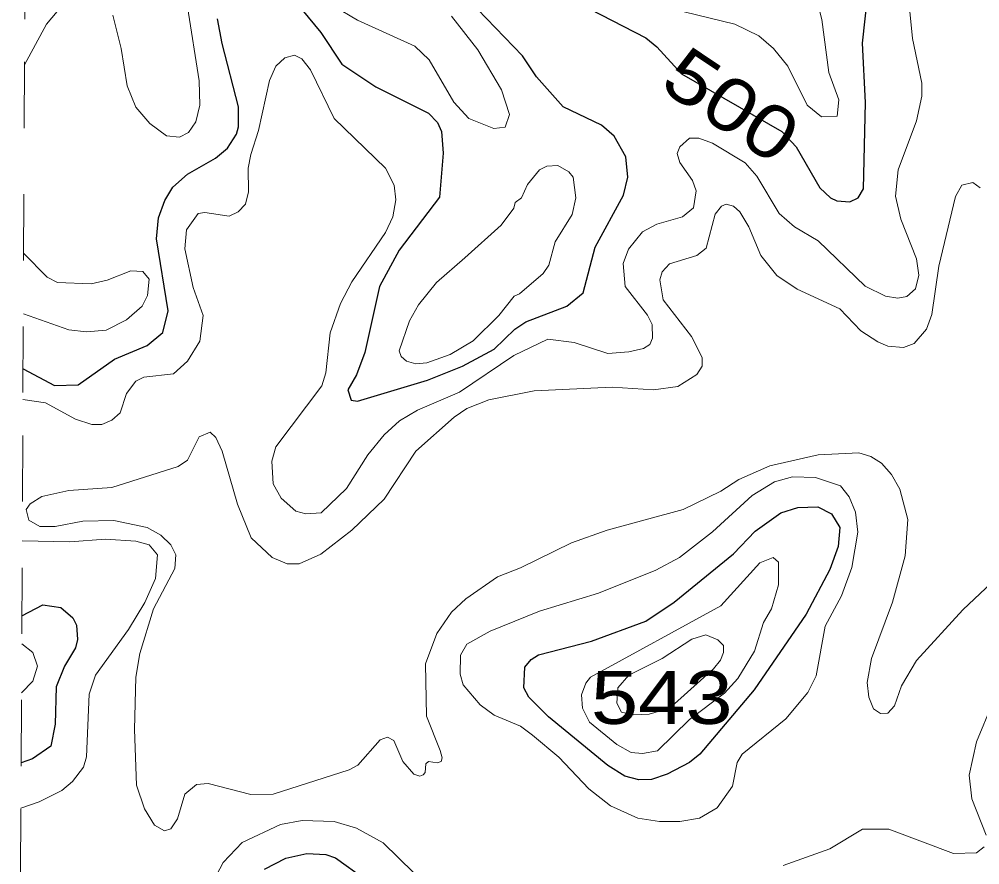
# Model space of a CAD drawing. Extents: x 577 to 602.9, y 7483.8 to 7511.6.
# Drawn here: x 577.089 to 578.541, y 7500.722 to 7502.001 of the extents above; entities that cross this region are included whole.
import ezdxf
from ezdxf.enums import TextEntityAlignment as Align

# ---------------------------------------------------------------- set-up
doc = ezdxf.new("R2010")
doc.units = 0
doc.header["$LTSCALE"] = 0.032
doc.linetypes.add('SHORT_DASHED', pattern=[2.7, 1.5, -1.2])
for name, color, linetype, lineweight in [('1', 7, 'Continuous', 25), ('2', 7, 'Continuous', 13), ('62', 7, 'SHORT_DASHED', 13)]:
    doc.layers.add(name, color=color, linetype=linetype, lineweight=lineweight)
doc.layers.add('61', color=7, linetype='Continuous')

msp = doc.modelspace()

# ---------------------------------------------------------------- linework, layer by layer
at = {"layer": '1'}
for points in [[(577.5163, 7502.0155), (577.545, 7501.9806), (577.5768, 7501.9328), (577.6284, 7501.8987), (577.708, 7501.8589), (577.7215, 7501.8446), (577.7278, 7501.8311), (577.7302, 7501.7985), (577.7247, 7501.7317), (577.6634, 7501.6514), (577.634, 7501.5965), (577.6117, 7501.4971), (577.599, 7501.4629), (577.5863, 7501.4406), (577.5911, 7501.4247), (577.6006, 7501.4231), (577.7064, 7501.4549), (577.7596, 7501.4764), (577.8074, 7501.5019), (577.8384, 7501.5321), (577.8551, 7501.5432), (577.9171, 7501.5671), (577.9417, 7501.5869), (577.96, 7501.6561), (578.003, 7501.7348), (578.0093, 7501.7619), (578.0062, 7501.7929), (577.9887, 7501.8239), (577.9696, 7501.8406), (577.9115, 7501.8684), (577.871, 7501.9138), (577.8503, 7501.9456), (577.7684, 7502.0307)], [(577.9513, 7502.0163), (578.0364, 7501.9726), (578.0531, 7501.9591), (578.0905, 7501.9183), (578.2423, 7501.8311), (578.2638, 7501.808), (578.2996, 7501.746), (578.3155, 7501.7309), (578.325, 7501.7261), (578.3449, 7501.7245), (578.3576, 7501.7309), (578.3656, 7501.7444), (578.3688, 7501.8748), (578.364, 7501.9647), (578.3719, 7502.0386)], [(577.0952, 7501.4722), (577.1426, 7501.447), (577.1784, 7501.4478), (577.2332, 7501.4868), (577.2825, 7501.5074), (577.3064, 7501.5273), (577.3144, 7501.5599), (577.2969, 7501.6688), (577.3, 7501.7007), (577.3096, 7501.7269), (577.3215, 7501.7468), (577.3438, 7501.7667), (577.3859, 7501.7905), (577.4042, 7501.8056), (577.4177, 7501.8271), (577.4209, 7501.8382), (577.4209, 7501.8684), (577.3963, 7501.9639), (577.3891, 7502.0012)], [(577.0933, 7501.0988), (577.1251, 7501.1154), (577.1521, 7501.1114), (577.1704, 7501.0955), (577.176, 7501.0844), (577.1776, 7501.0629), (577.1744, 7501.0502), (577.1577, 7501.0224), (577.145, 7500.9914), (577.1434, 7500.9349), (577.137, 7500.9015), (577.1095, 7500.8823), (577.0922, 7500.8766)], [(577.4599, 7500.7154), (577.4925, 7500.7321), (577.5243, 7500.7393), (577.5529, 7500.7377), (577.5672, 7500.7329), (577.6125, 7500.7003)]]:
    msp.add_lwpolyline(points, dxfattribs=at)
msp.add_lwpolyline([(578.0795, 7501.1192), (578.1692, 7501.1925), (578.2018, 7501.2267), (578.2407, 7501.2546), (578.2662, 7501.2625), (578.2964, 7501.2633), (578.3171, 7501.253), (578.3298, 7501.2323), (578.3274, 7501.2037), (578.3147, 7501.1687), (578.2789, 7501.1011), (578.2002, 7500.9866), (578.1183, 7500.8896), (578.1024, 7500.8769), (578.069, 7500.8594), (578.0451, 7500.8514), (578.026, 7500.8506), (578.0046, 7500.8562), (577.9791, 7500.8721), (577.8893, 7500.946), (577.8598, 7500.9755), (577.8519, 7500.9898), (577.8535, 7501.0208), (577.863, 7501.0327), (577.8742, 7501.0399), (577.9545, 7501.0605), (578.0364, 7501.0908)], close=True, dxfattribs=at)
at = {"layer": '2'}
for points in [[(578.4276, 7502.0935), (578.4395, 7501.9718), (578.4538, 7501.9042), (578.4538, 7501.8843), (578.4459, 7501.847), (578.4181, 7501.773), (578.4141, 7501.7333), (578.422, 7501.6983), (578.4459, 7501.6386), (578.4491, 7501.614), (578.4443, 7501.5933), (578.4308, 7501.5814), (578.4173, 7501.579), (578.399, 7501.5822), (578.368, 7501.5973), (578.2972, 7501.6657), (578.2614, 7501.6871), (578.2383, 7501.707), (578.2042, 7501.7635), (578.1867, 7501.7834), (578.1374, 7501.8136), (578.1167, 7501.8207), (578.1024, 7501.8207), (578.0881, 7501.808), (578.0841, 7501.7977), (578.0881, 7501.7841), (578.1071, 7501.7571), (578.1127, 7501.7412)], [(578.0737, 7502.0171), (578.1708, 7501.9933), (578.2073, 7501.9758), (578.2296, 7501.9567), (578.2511, 7501.9297), (578.2805, 7501.8708), (578.302, 7501.8533), (578.3258, 7501.8541), (578.3282, 7501.8788), (578.3131, 7501.9201), (578.3028, 7502.0004), (578.2821, 7502.0807)], [(577.2309, 7502.0068), (577.2436, 7501.9567), (577.2523, 7501.9002), (577.2658, 7501.8676), (577.2865, 7501.843), (577.312, 7501.8247), (577.3318, 7501.8223), (577.3454, 7501.8295), (577.3565, 7501.8454), (577.3621, 7501.8708), (577.3613, 7501.9074), (577.3438, 7502.0195)], [(577.5648, 7502.0203), (577.6006, 7501.9996), (577.6873, 7501.9599), (577.7088, 7501.9392), (577.7461, 7501.8756), (577.7692, 7501.8509), (577.8066, 7501.8358), (577.8241, 7501.8374), (577.8304, 7501.8565), (577.8185, 7501.8939), (577.7827, 7501.9543), (577.743, 7502.0052)], [(577.0975, 7501.9317), (577.1307, 7501.9933), (577.1466, 7502.0124)], [(578.1127, 7501.7412), (578.1087, 7501.7158), (578.092, 7501.7022), (578.0531, 7501.6911), (578.0316, 7501.6792), (578.0101, 7501.6529), (578.0022, 7501.6315), (578.0054, 7501.5965), (578.0388, 7501.5535), (578.0459, 7501.5392), (578.0467, 7501.5186), (578.0427, 7501.509), (578.0332, 7501.5027), (578.0109, 7501.4979), (577.9791, 7501.4955), (577.9282, 7501.5122), (577.8885, 7501.517), (577.8368, 7501.4923), (577.7549, 7501.4367), (577.6913, 7501.4096), (577.6642, 7501.3937), (577.6412, 7501.3722), (577.6165, 7501.342), (577.5839, 7501.2911), (577.5457, 7501.2546), (577.5227, 7501.253), (577.5076, 7501.2569), (577.4853, 7501.2768), (577.4734, 7501.2983), (577.471, 7501.3325), (577.4774, 7501.354), (577.5465, 7501.4462), (577.5529, 7501.4661), (577.5593, 7501.5265), (577.5752, 7501.571), (577.5919, 7501.6036), (577.6428, 7501.6784), (577.6539, 7501.7022), (577.6587, 7501.7277), (577.6563, 7501.75), (577.6428, 7501.7754), (577.5656, 7501.8509), (577.5298, 7501.9241), (577.5163, 7501.9408), (577.5052, 7501.9464), (577.4909, 7501.9424), (577.4774, 7501.9297), (577.4678, 7501.9082), (577.4511, 7501.8327), (577.4392, 7501.7961), (577.4352, 7501.7754), (577.436, 7501.7396), (577.4312, 7501.7213), (577.4201, 7501.7094), (577.4066, 7501.703), (577.37, 7501.7086), (577.3597, 7501.707), (577.3422, 7501.6824), (577.3398, 7501.6537), (577.3525, 7501.5949), (577.3676, 7501.5528), (577.3621, 7501.5138), (577.3438, 7501.4836), (577.3223, 7501.4645), (577.2778, 7501.4597), (577.2658, 7501.4534), (577.2515, 7501.4351), (577.242, 7501.4056), (577.2293, 7501.3945), (577.2142, 7501.3882), (577.1991, 7501.3882), (577.1744, 7501.3961), (577.1291, 7501.4208), (577.0949, 7501.426)], [(577.1203, 7501.2339), (577.1036, 7501.2434), (577.0997, 7501.2593), (577.106, 7501.2681), (577.1235, 7501.2792), (577.1641, 7501.288), (577.2293, 7501.2927), (577.3295, 7501.3245), (577.3438, 7501.3341), (577.3613, 7501.3691), (577.378, 7501.3762), (577.3867, 7501.3683), (577.3963, 7501.3476), (577.4193, 7501.2673), (577.44, 7501.2164), (577.4718, 7501.187), (577.4941, 7501.1774), (577.5124, 7501.1774), (577.545, 7501.1917), (577.5919, 7501.2283), (577.6412, 7501.2752), (577.6889, 7501.3476), (577.7469, 7501.3993), (577.766, 7501.412), (577.7994, 7501.4255), (577.8678, 7501.439), (577.9855, 7501.4446), (578.0483, 7501.4406), (578.0849, 7501.4454), (578.1135, 7501.4637), (578.1215, 7501.4764), (578.1215, 7501.4891), (578.1056, 7501.5209), (578.0626, 7501.5766), (578.0578, 7501.6068), (578.061, 7501.6188), (578.0722, 7501.6307), (578.1135, 7501.6434), (578.1278, 7501.6545), (578.1413, 7501.7062), (578.1509, 7501.7181), (578.158, 7501.7213), (578.1692, 7501.7181), (578.1787, 7501.7094), (578.1922, 7501.6871), (578.2105, 7501.6434), (578.2344, 7501.6132), (578.2654, 7501.5925), (578.3298, 7501.5631), (578.3616, 7501.5297), (578.387, 7501.513), (578.4022, 7501.5066), (578.426, 7501.5042), (578.4419, 7501.5106), (578.461, 7501.5321), (578.4689, 7501.5543), (578.4793, 7501.6275), (578.5047, 7501.7325), (578.5143, 7501.75), (578.531, 7501.7539), (578.5421, 7501.746)], [(577.096, 7501.6472), (577.1315, 7501.6108), (577.1474, 7501.6028), (577.1983, 7501.6005), (577.2221, 7501.606), (577.2579, 7501.6203), (577.2762, 7501.6195), (577.2857, 7501.6076), (577.2833, 7501.583), (577.2754, 7501.5671), (577.2515, 7501.5464), (577.2205, 7501.5305), (577.1911, 7501.5281), (577.1641, 7501.5313), (577.0956, 7501.5553)], [(578.5588, 7501.1488), (578.5159, 7501.1075), (578.4459, 7501.0311), (578.4228, 7500.9929), (578.4125, 7500.9627), (578.4022, 7500.9516), (578.391, 7500.9508), (578.3807, 7500.958), (578.3735, 7500.9755), (578.3711, 7500.9977), (578.3775, 7501.0343), (578.4093, 7501.1194), (578.4284, 7501.1894), (578.4324, 7501.2442), (578.4204, 7501.2903), (578.4077, 7501.3126), (578.3926, 7501.3293), (578.3767, 7501.3396), (578.3584, 7501.3452), (578.2972, 7501.342), (578.224, 7501.3253), (578.1771, 7501.3047), (578.1501, 7501.2872), (578.0928, 7501.2593), (577.9783, 7501.2283), (577.9243, 7501.2092), (577.8471, 7501.1711), (577.8121, 7501.1575), (577.7644, 7501.1242), (577.743, 7501.1043), (577.7207, 7501.0717), (577.7032, 7501.0263), (577.7048, 7500.9468), (577.7254, 7500.8951), (577.7288, 7500.8839), (577.7273, 7500.8786), (577.7211, 7500.8763), (577.7078, 7500.8782), (577.704, 7500.8748), (577.703, 7500.8619), (577.6997, 7500.8581), (577.6949, 7500.8562), (577.6857, 7500.8594), (577.669, 7500.8784), (577.6555, 7500.9102), (577.6459, 7500.915), (577.6348, 7500.911), (577.6014, 7500.8729), (577.5879, 7500.8657), (577.4734, 7500.8291), (577.4392, 7500.8283), (577.3748, 7500.845), (577.3573, 7500.8435), (577.3398, 7500.8291), (577.3287, 7500.7918), (577.3183, 7500.7767), (577.3088, 7500.7735), (577.2937, 7500.7822), (577.2786, 7500.8069), (577.2666, 7500.8427), (577.2635, 7500.9269), (577.2658, 7501.0057), (577.2714, 7501.0415), (577.2921, 7501.109), (577.3247, 7501.1703), (577.3263, 7501.1909), (577.3183, 7501.2061), (577.3032, 7501.2204), (577.2825, 7501.2323), (577.2324, 7501.2426), (577.1855, 7501.2418), (577.1434, 7501.2339), (577.1203, 7501.2339)], [(577.0939, 7501.2123), (577.1657, 7501.2108), (577.2197, 7501.2148), (577.2658, 7501.2116), (577.2857, 7501.2061), (577.2984, 7501.1909), (577.2953, 7501.1552), (577.2794, 7501.1186), (577.2547, 7501.078), (577.2046, 7501.0089), (577.1951, 7500.9802), (577.1911, 7500.8856), (577.1863, 7500.8697), (577.1696, 7500.8482), (577.1537, 7500.8347), (577.1195, 7500.8172), (577.0919, 7500.808)], [(577.0931, 7501.0564), (577.11, 7501.043), (577.1171, 7501.0224), (577.11, 7501.0001), (577.0927, 7500.9821)], [(578.5508, 7500.7671), (578.5294, 7500.822), (578.5254, 7500.8578), (578.5365, 7500.9079), (578.5612, 7500.9675)], [(577.3875, 7500.7067), (577.3978, 7500.7258), (577.4265, 7500.756), (577.4845, 7500.783), (577.5171, 7500.7894), (577.5656, 7500.7878), (577.599, 7500.7775), (577.6396, 7500.7552), (577.7318, 7500.6653)], [(578.2439, 7500.721), (578.3147, 7500.7464), (578.364, 7500.7759), (578.4037, 7500.7759), (578.5015, 7500.7393), (578.5365, 7500.7401), (578.5477, 7500.7496)]]:
    msp.add_lwpolyline(points, dxfattribs=at)
for points in [[(577.7628, 7501.6402), (577.8177, 7501.6895), (577.8368, 7501.715), (577.8392, 7501.7237), (577.8487, 7501.7309), (577.8575, 7501.7508), (577.8757, 7501.773), (577.8869, 7501.7786), (577.9036, 7501.7794), (577.9203, 7501.7698), (577.9266, 7501.7619), (577.9306, 7501.7309), (577.925, 7501.7054), (577.8996, 7501.6641), (577.8901, 7501.6291), (577.8813, 7501.6164), (577.8455, 7501.5854), (577.8376, 7501.5822), (577.8145, 7501.5528), (577.7756, 7501.5146), (577.7406, 7501.4939), (577.7056, 7501.4812), (577.6889, 7501.4796), (577.6746, 7501.4836), (577.6666, 7501.4907), (577.6634, 7501.4995), (577.6793, 7501.5448), (577.6929, 7501.5687), (577.7199, 7501.6028)], [(578.0873, 7501.187), (578.1374, 7501.2259), (578.197, 7501.2808), (578.2312, 7501.3015), (578.2582, 7501.3086), (578.2932, 7501.3078), (578.3306, 7501.2951), (578.3441, 7501.2784), (578.3536, 7501.2554), (578.3568, 7501.2251), (578.3481, 7501.1719), (578.3322, 7501.1289), (578.3075, 7501.0828), (578.294, 7501.0081), (578.2813, 7500.9826), (578.2479, 7500.9429), (578.1819, 7500.8896), (578.1747, 7500.8769), (578.1676, 7500.8411), (578.1445, 7500.8085), (578.1175, 7500.7926), (578.0881, 7500.7878), (578.057, 7500.7878), (578.0244, 7500.7926), (577.9831, 7500.8116), (577.9505, 7500.8371), (577.9052, 7500.8848), (577.8654, 7500.9182), (577.8471, 7500.9317), (577.8074, 7500.9484), (577.7859, 7500.9643), (577.7604, 7500.9945), (577.7557, 7501.0104), (577.7565, 7501.0391), (577.766, 7501.0558), (577.801, 7501.0756), (577.8757, 7501.1059), (577.9648, 7501.1329), (578.0515, 7501.1679)], [(578.1556, 7500.9818), (578.1024, 7500.9421), (578.0539, 7500.8943), (578.0316, 7500.8904), (578.0141, 7500.892), (577.9926, 7500.9039), (577.9513, 7500.9381), (577.9409, 7500.9588), (577.9394, 7500.9794), (577.9457, 7500.9969), (577.9529, 7501.0057), (578.1501, 7501.1138), (578.2089, 7501.179), (578.2288, 7501.187), (578.2368, 7501.1798), (578.2368, 7501.1456), (578.2264, 7501.109), (578.2145, 7501.0884), (578.201, 7501.0454), (578.1755, 7501.0041)], [(578.0173, 7500.9492), (577.9998, 7500.9532), (577.9926, 7500.9667), (577.9942, 7500.9898), (578.0109, 7501.0089), (578.0611, 7501.034), (578.1061, 7501.0636), (578.127, 7501.0697), (578.1455, 7501.0623), (578.1541, 7501.0537), (578.1541, 7501.0432), (578.1492, 7501.0315), (578.1387, 7501.0185), (578.0796, 7500.9655), (578.0672, 7500.9575), (578.0413, 7500.9501)]]:
    msp.add_lwpolyline(points, close=True, dxfattribs=at)
at = {"layer": '62'}
msp.add_lwpolyline([(577.0893, 7500.3066), (577.0922, 7500.8714), (577.095, 7501.4362), (577.0978, 7502.0011), (577.1007, 7502.5659), (577.1035, 7503.1307), (577.1064, 7503.6955), (577.1092, 7504.2603), (577.112, 7504.8251), (577.1149, 7505.3899), (577.1177, 7505.9547), (577.1205, 7506.5195), (577.1234, 7507.0843), (577.1262, 7507.6491), (577.129, 7508.2139), (577.1319, 7508.7787), (577.1347, 7509.3435), (577.1375, 7509.9083), (577.1404, 7510.4731), (577.1432, 7511.038), (577.146, 7511.6028)], dxfattribs=at)

# ---------------------------------------------------------------- texts
at = {"layer": '61', "width": 1.2}
msp.add_text('500', height=0.08, rotation=326.189, dxfattribs=at).set_placement((578.1435, 7501.8379), align=Align.CENTER)
msp.add_text('543', height=0.08, dxfattribs=at).set_placement((578.0606, 7500.9352), align=Align.CENTER)

doc.saveas('drawing.dxf')
